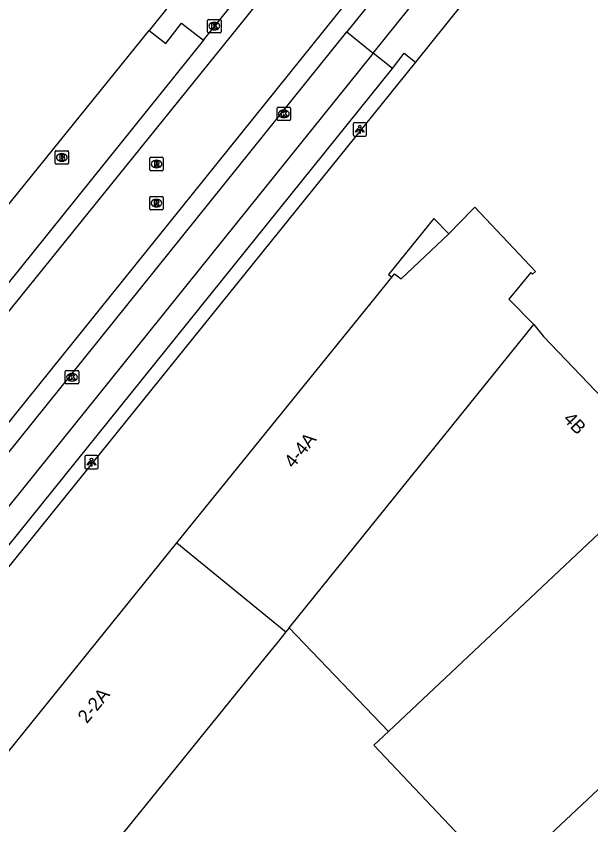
# Model space of a CAD drawing. Extents: x 156651 to 158072, y 387631 to 388990.
# Drawn here: x 157381.2 to 157424.1, y 388071.1 to 388131.5 of the extents above; entities that cross this region are included whole.
import ezdxf

# ---------------------------------------------------------------- set-up
doc = ezdxf.new("R2010")
doc.units = 0
for name, color, linetype in [('IMGEO_Berm_groen', 7, 'Continuous'), ('IMGEO_Brandkraan', 7, 'Continuous'), ('IMGEO_Groenvoorziening', 7, 'Continuous'), ('IMGEO_Kolk', 7, 'Continuous'), ('IMGEO_Lichtpunt', 7, 'Continuous'), ('IMGEO_Pand', 7, 'Continuous'), ('IMGEO_Pand_nummerreeks', 7, 'Continuous'), ('IMGEO_Pand_overbouw', 7, 'Continuous'), ('IMGEO_Rijbaan_lokaal_gesloten', 7, 'Continuous'), ('IMGEO_Rijbaan_lokaal_open', 7, 'Continuous'), ('IMGEO_Rioolput', 7, 'Continuous'), ('IMGEO_Voetpad_open', 7, 'Continuous')]:
    doc.layers.add(name, color=color, linetype=linetype)

msp = doc.modelspace()

# ---------------------------------------------------------------- linework, layer by layer
at = {"layer": 'IMGEO_Berm_groen'}
msp.add_lwpolyline([(157404.098, 388146.633), (157391.144, 388130.462)], dxfattribs=at)
at = {"layer": 'IMGEO_Brandkraan'}
for p, q in [((157384.123, 388120.552), (157384.123, 388121.404)), ((157384.198, 388121.478), (157385.05, 388121.478)), ((157384.611, 388121.258), (157384.636, 388121.258)), ((157385.124, 388121.404), (157385.124, 388120.552)), ((157384.634, 388120.698), (157384.609, 388120.698)), ((157385.05, 388120.478), (157384.198, 388120.478))]:
    msp.add_line(p, q, dxfattribs=at)
for points in [[(157384.123, 388120.552), (157384.123, 388121.404)], [(157384.198, 388121.478), (157385.05, 388121.478)], [(157385.124, 388121.404), (157385.124, 388120.552)], [(157384.471, 388121.178), (157384.471, 388120.778), (157384.684, 388120.778)], [(157384.702, 388121.178), (157384.471, 388121.178)], [(157384.65, 388121.097), (157384.596, 388121.097), (157384.596, 388121.021)], [(157384.596, 388121.021), (157384.649, 388121.021)], [(157384.658, 388120.945), (157384.596, 388120.945), (157384.596, 388120.864)], [(157384.596, 388120.864), (157384.658, 388120.864)], [(157385.05, 388120.478), (157384.198, 388120.478)]]:
    msp.add_lwpolyline(points, dxfattribs=at)
for centre, radius, start, end in [((157384.2, 388121.402), 0.0765, 91.55205, 178.44795), ((157384.2, 388121.402), 0.0765, 91.55205, 178.44795), ((157385.048, 388121.402), 0.0765, 1.55205, 88.44795), ((157385.048, 388121.402), 0.0765, 1.55205, 88.44795), ((157384.651, 388121.059), 0.0379, 267.82845, 90.93552), ((157384.659, 388120.904), 0.0404, 269.87594, 90.50774), ((157384.69, 388121.029), 0.251, 268.66757, 293.53466), ((157384.706, 388121.033), 0.145, 59.4692, 91.53667), ((157384.731, 388121.08), 0.0922, 285.51372, 58.15012), ((157384.736, 388120.888), 0.105, 301.31148, 78.98903), ((157384.2, 388120.554), 0.0765, 181.55205, 268.44795), ((157384.2, 388120.554), 0.0765, 181.55205, 268.44795), ((157385.048, 388120.554), 0.0765, 271.55205, 358.44795), ((157385.048, 388120.554), 0.0765, 271.55205, 358.44795)]:
    msp.add_arc(centre, radius, start, end, dxfattribs=at)
for centre, major_axis, ratio, start_param, end_param in [((157384.61, 388120.978), (-0.387, 0.002), 0.722429, 4.712389, 7.853982), ((157384.635, 388120.978), (-0.39, 0.002), 0.717154, 1.570796, 4.712389)]:
    msp.add_ellipse(centre, major_axis=major_axis, ratio=ratio, start_param=start_param, end_param=end_param, dxfattribs=at)
at = {"layer": 'IMGEO_Groenvoorziening'}
msp.add_lwpolyline([(157411.021, 388128.098), (157365.224, 388071.291)], dxfattribs=at)
at = {"layer": 'IMGEO_Kolk'}
for p, q in [((157395.503, 388130.356), (157395.503, 388131.208)), ((157395.578, 388131.282), (157396.43, 388131.282)), ((157395.991, 388131.062), (157396.016, 388131.062)), ((157396.504, 388131.208), (157396.504, 388130.356)), ((157396.014, 388130.502), (157395.989, 388130.502)), ((157396.43, 388130.282), (157395.578, 388130.282)), ((157400.689, 388123.8), (157400.689, 388124.652)), ((157400.764, 388124.726), (157401.616, 388124.726)), ((157401.177, 388124.506), (157401.202, 388124.506)), ((157401.69, 388124.652), (157401.69, 388123.8)), ((157401.616, 388123.726), (157400.764, 388123.726)), ((157401.2, 388123.946), (157401.175, 388123.946)), ((157384.882, 388104.136), (157384.882, 388104.988)), ((157384.957, 388105.062), (157385.809, 388105.062)), ((157385.883, 388104.988), (157385.883, 388104.136)), ((157385.37, 388104.842), (157385.395, 388104.842)), ((157385.809, 388104.062), (157384.957, 388104.062)), ((157385.393, 388104.282), (157385.368, 388104.282))]:
    msp.add_line(p, q, dxfattribs=at)
for points in [[(157395.503, 388130.356), (157395.503, 388131.208)], [(157395.578, 388131.282), (157396.43, 388131.282)], [(157395.824, 388130.982), (157395.947, 388130.982), (157395.947, 388130.831), (157396.077, 388130.982), (157396.241, 388130.982), (157396.095, 388130.831), (157396.248, 388130.582), (157396.096, 388130.582), (157396.011, 388130.746), (157395.947, 388130.679), (157395.947, 388130.582), (157395.824, 388130.582), (157395.824, 388130.982)], [(157396.504, 388131.208), (157396.504, 388130.356)], [(157396.43, 388130.282), (157395.578, 388130.282)], [(157400.689, 388123.8), (157400.689, 388124.652)], [(157400.764, 388124.726), (157401.616, 388124.726)], [(157401.01, 388124.426), (157401.133, 388124.426), (157401.133, 388124.275), (157401.263, 388124.426), (157401.427, 388124.426), (157401.281, 388124.275), (157401.434, 388124.026), (157401.282, 388124.026), (157401.197, 388124.19), (157401.133, 388124.123), (157401.133, 388124.026), (157401.01, 388124.026), (157401.01, 388124.426)], [(157401.69, 388124.652), (157401.69, 388123.8)], [(157401.616, 388123.726), (157400.764, 388123.726)], [(157384.882, 388104.136), (157384.882, 388104.988)], [(157384.957, 388105.062), (157385.809, 388105.062)], [(157385.883, 388104.988), (157385.883, 388104.136)], [(157385.203, 388104.762), (157385.326, 388104.762), (157385.326, 388104.611), (157385.456, 388104.762), (157385.62, 388104.762), (157385.474, 388104.611), (157385.627, 388104.362), (157385.475, 388104.362), (157385.39, 388104.526), (157385.326, 388104.459), (157385.326, 388104.362), (157385.203, 388104.362), (157385.203, 388104.762)], [(157385.809, 388104.062), (157384.957, 388104.062)]]:
    msp.add_lwpolyline(points, dxfattribs=at)
for centre, start, end in [((157395.58, 388131.206), 91.55205, 178.44795), ((157395.58, 388131.206), 91.55205, 178.44795), ((157396.428, 388131.206), 1.55205, 88.44795), ((157396.428, 388131.206), 1.55205, 88.44795), ((157395.58, 388130.358), 181.55205, 268.44795), ((157395.58, 388130.358), 181.55205, 268.44795), ((157396.428, 388130.358), 271.55205, 358.44795), ((157396.428, 388130.358), 271.55205, 358.44795), ((157400.766, 388124.65), 91.55205, 178.44795), ((157400.766, 388124.65), 91.55205, 178.44795), ((157401.614, 388124.65), 1.55205, 88.44795), ((157401.614, 388124.65), 1.55205, 88.44795), ((157400.766, 388123.802), 181.55205, 268.44795), ((157400.766, 388123.802), 181.55205, 268.44795), ((157401.614, 388123.802), 271.55205, 358.44795), ((157401.614, 388123.802), 271.55205, 358.44795), ((157384.959, 388104.986), 91.55205, 178.44795), ((157384.959, 388104.986), 91.55205, 178.44795), ((157385.807, 388104.986), 1.55205, 88.44795), ((157385.807, 388104.986), 1.55205, 88.44795), ((157384.959, 388104.138), 181.55205, 268.44795), ((157384.959, 388104.138), 181.55205, 268.44795), ((157385.807, 388104.138), 271.55205, 358.44795), ((157385.807, 388104.138), 271.55205, 358.44795)]:
    msp.add_arc(centre, 0.0765, start, end, dxfattribs=at)
for centre, major_axis, ratio, start_param, end_param in [((157395.99, 388130.782), (-0.387, 0.002), 0.722429, 4.712389, 7.853982), ((157396.015, 388130.782), (-0.39, 0.002), 0.717154, 1.570796, 4.712389), ((157401.176, 388124.226), (-0.387, 0.002), 0.722429, 4.712389, 7.853982), ((157401.201, 388124.226), (-0.39, 0.002), 0.717154, 1.570796, 4.712389), ((157385.369, 388104.562), (-0.387, 0.002), 0.722429, 4.712389, 7.853982), ((157385.394, 388104.562), (-0.39, 0.002), 0.717154, 1.570796, 4.712389)]:
    msp.add_ellipse(centre, major_axis=major_axis, ratio=ratio, start_param=start_param, end_param=end_param, dxfattribs=at)
at = {"layer": 'IMGEO_Lichtpunt'}
for p, q in [((157406.356, 388123.476), (157406.356, 388122.669)), ((157406.356, 388123.476), (157406.356, 388122.669)), ((157407.258, 388123.571), (157406.45, 388123.571)), ((157407.258, 388123.571), (157406.45, 388123.571)), ((157407.352, 388122.669), (157407.352, 388123.476)), ((157407.352, 388122.669), (157407.352, 388123.476)), ((157406.45, 388122.575), (157407.258, 388122.575)), ((157406.45, 388122.575), (157407.258, 388122.575)), ((157386.338, 388098.621), (157386.338, 388097.814)), ((157386.338, 388098.621), (157386.338, 388097.814)), ((157387.24, 388098.716), (157386.432, 388098.716)), ((157387.24, 388098.716), (157386.432, 388098.716)), ((157387.334, 388097.814), (157387.334, 388098.621)), ((157387.334, 388097.814), (157387.334, 388098.621)), ((157386.432, 388097.72), (157387.24, 388097.72)), ((157386.432, 388097.72), (157387.24, 388097.72))]:
    msp.add_line(p, q, dxfattribs=at)
for points in [[(157406.73, 388123.14), (157406.769, 388123.112), (157406.581, 388122.85), (157406.543, 388122.877), (157406.73, 388123.14)], [(157406.832, 388123.092), (157406.879, 388123.092), (157406.879, 388122.77), (157406.832, 388122.77), (157406.832, 388123.092)], [(157406.942, 388123.112), (157406.98, 388123.139), (157407.167, 388122.877), (157407.128, 388122.849), (157406.942, 388123.112)], [(157386.712, 388098.285), (157386.751, 388098.257), (157386.563, 388097.995), (157386.525, 388098.022), (157386.712, 388098.285)], [(157386.814, 388098.237), (157386.861, 388098.237), (157386.861, 388097.915), (157386.814, 388097.915), (157386.814, 388098.237)], [(157386.924, 388098.257), (157386.962, 388098.284), (157387.149, 388098.022), (157387.11, 388097.994), (157386.924, 388098.257)]]:
    msp.add_lwpolyline(points, dxfattribs=at)
for centre in [(157406.855, 388123.274), (157386.837, 388098.419)]:
    msp.add_circle(centre, 0.0994, dxfattribs=at)
for centre, start, end in [((157406.45, 388123.476), 90, 180), ((157406.45, 388123.476), 90, 180), ((157407.258, 388123.476), 0, 90), ((157407.258, 388123.476), 0, 90), ((157406.45, 388122.669), 180, 270), ((157406.45, 388122.669), 180, 270), ((157407.258, 388122.669), 270, 0), ((157407.258, 388122.669), 270, 360), ((157386.432, 388098.621), 90, 180), ((157386.432, 388098.621), 90, 180), ((157387.24, 388098.621), 0, 90), ((157387.24, 388098.621), 0, 90), ((157386.432, 388097.814), 180, 270), ((157386.432, 388097.814), 180, 270), ((157387.24, 388097.814), 270, 0), ((157387.24, 388097.814), 270, 360)]:
    msp.add_arc(centre, 0.0946, start, end, dxfattribs=at)
at = {"layer": 'IMGEO_Pand'}
for points in [[(157393.215, 388092.187), (157408.126, 388110.639), (157409.261, 388112.047), (157409.462, 388112.296), (157409.944, 388111.907), (157413.497, 388115.283), (157415.217, 388117.029), (157415.445, 388117.256), (157419.983, 388112.463), (157419.758, 388112.25), (157419.62, 388112.395), (157417.986, 388110.394), (157419.843, 388108.498)], [(157401.597, 388085.854), (157419.843, 388108.498)], [(157419.843, 388108.498), (157420.585, 388107.61), (157424.453, 388103.559), (157425.389, 388102.574), (157427.433, 388104.491), (157431.942, 388099.714)], [(157408.998, 388078.123), (157431.942, 388099.714)], [(157381.537, 388061.074), (157379.662, 388063.087), (157378.097, 388061.046), (157378.275, 388060.85), (157378.044, 388060.636), (157373.516, 388065.423), (157373.801, 388065.569), (157375.12, 388067.746), (157377.791, 388072.155), (157377.317, 388072.514), (157377.518, 388072.763), (157393.215, 388092.187)], [(157393.215, 388092.187), (157401.351, 388085.55)], [(157439.457, 388087.676), (157417.44, 388067.002)], [(157401.597, 388085.854), (157401.351, 388085.55)], [(157408.998, 388078.123), (157401.597, 388085.854)], [(157401.351, 388085.55), (157400.684, 388084.726), (157399.778, 388083.607), (157381.537, 388061.074)], [(157417.44, 388067.002), (157407.904, 388077.089), (157408.998, 388078.123)]]:
    msp.add_lwpolyline(points, dxfattribs=at)
at = {"layer": 'IMGEO_Pand_overbouw'}
msp.add_lwpolyline([(157409.261, 388112.047), (157409.462, 388112.296), (157409.944, 388111.907), (157413.497, 388115.283), (157412.394, 388116.418), (157409.015, 388112.247)], close=True, dxfattribs=at)
at = {"layer": 'IMGEO_Rijbaan_lokaal_gesloten'}
for points in [[(157519.658, 388255.905), (157508.983, 388245.953), (157482.524, 388221.195), (157472.586, 388211.776), (157466.448, 388206.061), (157458.709, 388198.857), (157451.011, 388191.483), (157442.081, 388182.987), (157433.998, 388174.762), (157428.31, 388168.424), (157418.054, 388155.99), (157409.349, 388145.114), (157397.82, 388130.747), (157372.577, 388099.512), (157356.41, 388079.268), (157355.48, 388078.115), (157354.015, 388076.833), (157353.016, 388076.181), (157352.205, 388075.752), (157350.909, 388075.228), (157349.26, 388074.812), (157347.485, 388074.649), (157346.364, 388074.69), (157345.672, 388074.796)], [(157361.788, 388075.495), (157360.67, 388076.338), (157427.336, 388159.248), (157432.703, 388165.68), (157437.14, 388170.615), (157440.454, 388174.149), (157445.628, 388179.257), (157464.339, 388197.057), (157486.56, 388217.944), (157487.488, 388216.939)], [(157395.189, 388129.737), (157406.909, 388144.334)], [(157414.701, 388141.299), (157405.894, 388130.347)], [(157362.018, 388075.78), (157405.894, 388130.347)], [(157395.189, 388129.737), (157378.344, 388108.801)]]:
    msp.add_lwpolyline(points, dxfattribs=at)
at = {"layer": 'IMGEO_Rijbaan_lokaal_open'}
for points in [[(157391.144, 388130.462), (157392.39, 388129.493), (157393.555, 388130.997), (157395.189, 388129.737)], [(157376.693, 388112.497), (157380.893, 388117.749), (157391.144, 388130.462)]]:
    msp.add_lwpolyline(points, dxfattribs=at)
at = {"layer": 'IMGEO_Rioolput'}
for p, q in [((157391.193, 388120.058), (157391.193, 388120.91)), ((157391.268, 388120.984), (157392.12, 388120.984)), ((157391.681, 388120.764), (157391.706, 388120.764)), ((157392.194, 388120.91), (157392.194, 388120.058)), ((157391.704, 388120.204), (157391.679, 388120.204)), ((157392.12, 388119.984), (157391.268, 388119.984)), ((157391.18, 388117.14), (157391.18, 388117.992)), ((157391.255, 388118.066), (157392.107, 388118.066)), ((157391.668, 388117.846), (157391.693, 388117.846)), ((157392.181, 388117.992), (157392.181, 388117.14)), ((157392.107, 388117.066), (157391.255, 388117.066)), ((157391.691, 388117.286), (157391.666, 388117.286))]:
    msp.add_line(p, q, dxfattribs=at)
for points in [[(157391.193, 388120.058), (157391.193, 388120.91)], [(157391.268, 388120.984), (157392.12, 388120.984)], [(157391.782, 388120.682), (157391.53, 388120.684), (157391.53, 388120.284)], [(157392.194, 388120.91), (157392.194, 388120.058)], [(157391.53, 388120.284), (157391.654, 388120.284), (157391.654, 388120.446), (157391.665, 388120.446)], [(157391.708, 388120.603), (157391.654, 388120.603), (157391.654, 388120.522)], [(157391.654, 388120.522), (157391.706, 388120.522)], [(157391.712, 388120.417), (157391.783, 388120.284), (157391.923, 388120.284), (157391.858, 388120.41)], [(157392.12, 388119.984), (157391.268, 388119.984)], [(157391.18, 388117.14), (157391.18, 388117.992)], [(157391.255, 388118.066), (157392.107, 388118.066)], [(157391.769, 388117.764), (157391.517, 388117.766), (157391.517, 388117.366)], [(157391.695, 388117.685), (157391.641, 388117.685), (157391.641, 388117.604)], [(157392.181, 388117.992), (157392.181, 388117.14)], [(157392.107, 388117.066), (157391.255, 388117.066)], [(157391.517, 388117.366), (157391.641, 388117.366), (157391.641, 388117.528), (157391.652, 388117.528)], [(157391.641, 388117.604), (157391.693, 388117.604)], [(157391.699, 388117.499), (157391.77, 388117.366), (157391.91, 388117.366), (157391.845, 388117.492)]]:
    msp.add_lwpolyline(points, dxfattribs=at)
for centre, radius, start, end in [((157391.27, 388120.908), 0.0765, 91.55205, 178.44795), ((157391.27, 388120.908), 0.0765, 91.55205, 178.44795), ((157391.781, 388120.572), 0.109, 350.36119, 89.41601), ((157392.118, 388120.908), 0.0765, 1.55205, 88.44795), ((157392.118, 388120.908), 0.0765, 1.55205, 88.44795), ((157391.27, 388120.06), 0.0765, 181.55205, 268.44795), ((157391.27, 388120.06), 0.0765, 181.55205, 268.44795), ((157391.664, 388120.393), 0.0533, 26.02933, 88.69889), ((157391.69, 388120.711), 0.19, 274.7715, 282.96867), ((157391.714, 388120.507), 0.0964, 77.00612, 93.18647), ((157391.728, 388120.564), 0.0378, 276.66336, 79.67722), ((157391.779, 388120.572), 0.112, 277.58423, 350.98172), ((157391.763, 388120.357), 0.108, 29.51342, 73.79051), ((157392.118, 388120.06), 0.0765, 271.55205, 358.44795), ((157392.118, 388120.06), 0.0765, 271.55205, 358.44795), ((157391.257, 388117.99), 0.0765, 91.55205, 178.44795), ((157391.257, 388117.99), 0.0765, 91.55205, 178.44795), ((157391.701, 388117.589), 0.0964, 77.00612, 93.18647), ((157391.715, 388117.646), 0.0378, 276.66336, 79.67722), ((157391.768, 388117.654), 0.109, 350.36119, 89.41601), ((157391.766, 388117.654), 0.112, 277.58423, 350.98172), ((157392.105, 388117.99), 0.0765, 1.55205, 88.44795), ((157392.105, 388117.99), 0.0765, 1.55205, 88.44795), ((157391.257, 388117.142), 0.0765, 181.55205, 268.44795), ((157391.257, 388117.142), 0.0765, 181.55205, 268.44795), ((157391.651, 388117.475), 0.0533, 26.02933, 88.69889), ((157391.677, 388117.793), 0.19, 274.7715, 282.96867), ((157391.75, 388117.439), 0.108, 29.51342, 73.79051), ((157392.105, 388117.142), 0.0765, 271.55205, 358.44795), ((157392.105, 388117.142), 0.0765, 271.55205, 358.44795)]:
    msp.add_arc(centre, radius, start, end, dxfattribs=at)
for centre, major_axis, ratio, start_param, end_param in [((157391.68, 388120.484), (-0.387, 0.002), 0.722429, 4.712389, 7.853982), ((157391.705, 388120.484), (-0.39, 0.002), 0.717154, 1.570796, 4.712389), ((157391.667, 388117.566), (-0.387, 0.002), 0.722429, 4.712389, 7.853982), ((157391.692, 388117.566), (-0.39, 0.002), 0.717154, 1.570796, 4.712389)]:
    msp.add_ellipse(centre, major_axis=major_axis, ratio=ratio, start_param=start_param, end_param=end_param, dxfattribs=at)
at = {"layer": 'IMGEO_Voetpad_open'}
for points in [[(157407.869, 388128.768), (157416.657, 388139.726)], [(157418.031, 388136.851), (157411.021, 388128.098)], [(157405.894, 388130.347), (157407.869, 388128.768)], [(157407.869, 388128.768), (157365.917, 388076.612)], [(157409.295, 388127.628), (157407.869, 388128.768)], [(157409.295, 388127.628), (157410.172, 388128.763), (157411.021, 388128.098)], [(157365.224, 388071.291), (157364.459, 388071.912), (157409.295, 388127.628)]]:
    msp.add_lwpolyline(points, dxfattribs=at)

# ---------------------------------------------------------------- texts
at = {"layer": 'IMGEO_Pand_nummerreeks'}
for s, rotation, p in [('4B', 313.53884, (157421.99, 388101.39)), ('4-4A', 51.05844, (157401.899, 388097.715)), ('2-2A', 51.05788, (157386.495, 388078.653))]:
    msp.add_text(s, height=1, rotation=rotation, dxfattribs=at).set_placement(p)

doc.saveas('drawing.dxf')
